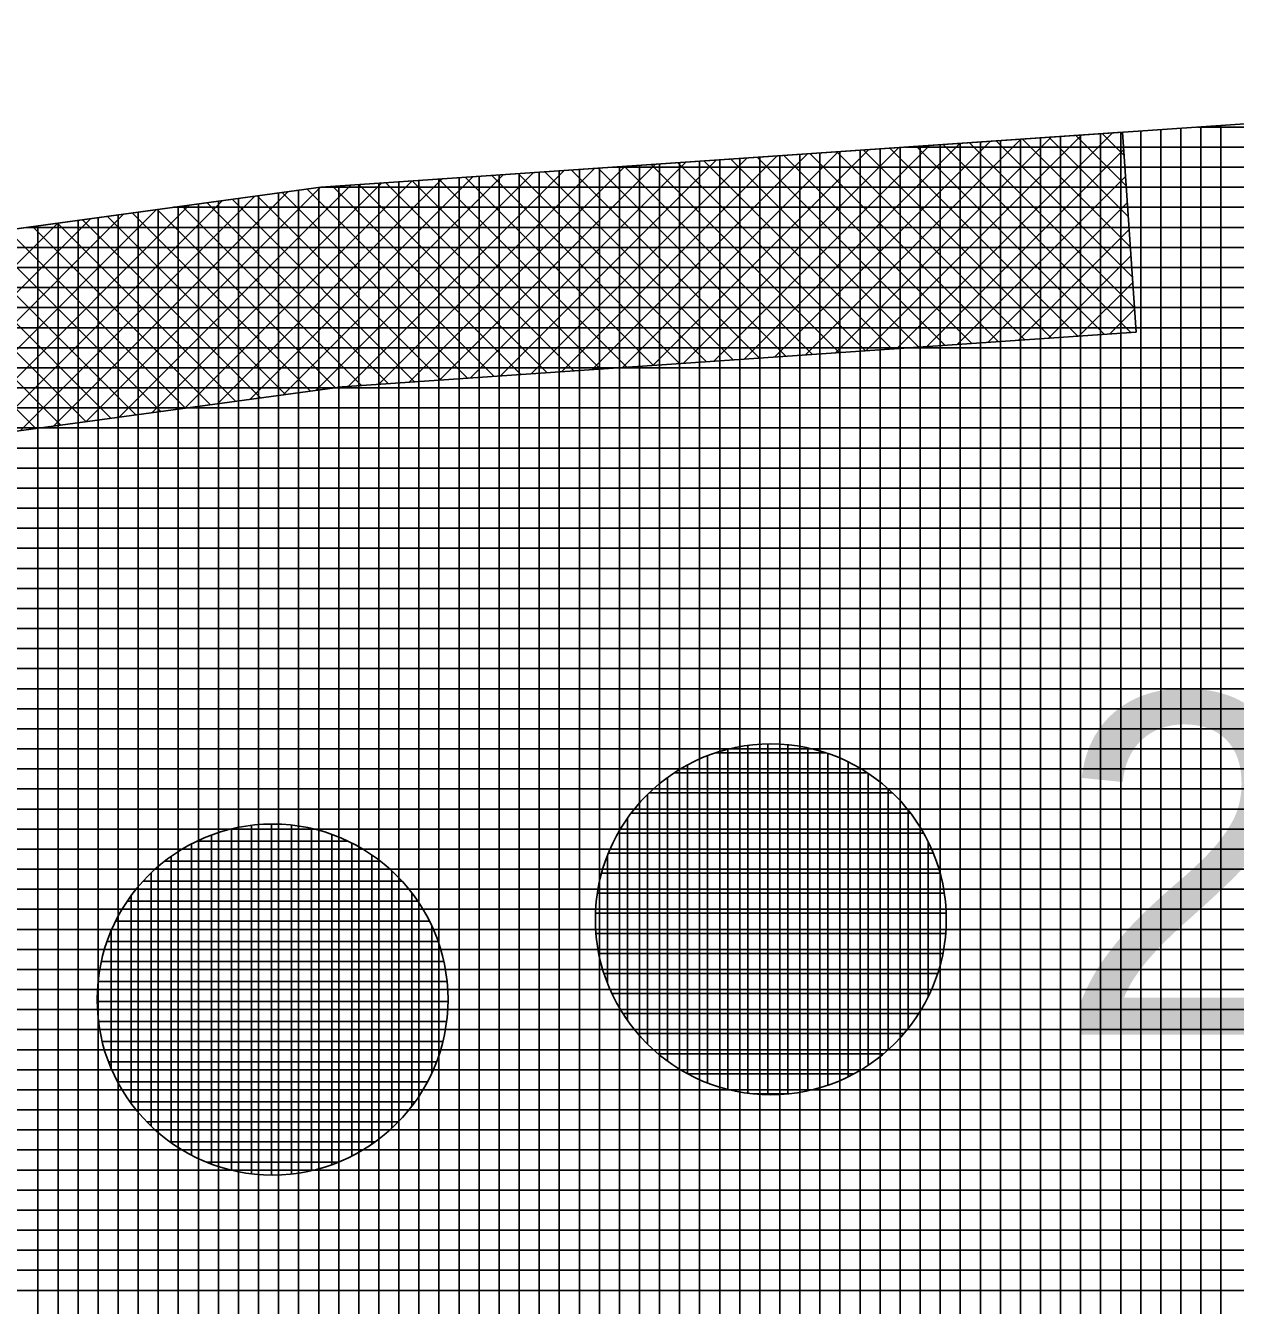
# Model space of a CAD drawing. Extents: x -565346 to -564154, y -1097386 to -1095620.
# Drawn here: x -565191.24 to -565179.18, y -1095861.49 to -1095848.73 of the extents above; entities that cross this region are included whole.
import ezdxf

# ---------------------------------------------------------------- set-up
doc = ezdxf.new("R2010")
doc.units = 0
for name, color, linetype in [('Vrstva 13', 7, 'Continuous'), ('Vrstva 18', 7, 'Continuous'), ('Vrstva 41', 7, 'Continuous'), ('Vrstva 42', 7, 'Continuous'), ('Vrstva 43', 7, 'Continuous'), ('Vrstva 44', 7, 'Continuous')]:
    doc.layers.add(name, color=color, linetype=linetype)

msp = doc.modelspace()

# ---------------------------------------------------------------- linework, layer by layer
at = {"layer": 'Vrstva 13'}
for p, q in [((-565188.3, -1095850.34), (-565130.42, -1095846.37)), ((-565231.27, -1095856.19), (-565188.3, -1095850.34))]:
    msp.add_line(p, q, dxfattribs=at)
at = {"layer": 'Vrstva 41'}
for p, q in [((-565181.317, -1095849.861), (-565183.469, -1095852.013)), ((-565181.014, -1095849.84), (-565183.165, -1095851.992)), ((-565180.71, -1095849.819), (-565182.862, -1095851.971)), ((-565180.406, -1095849.799), (-565182.558, -1095851.95)), ((-565180.224, -1095850.934), (-565181.298, -1095849.86)), ((-565180.245, -1095850.63), (-565181.034, -1095849.842)), ((-565180.266, -1095850.326), (-565180.769, -1095849.823)), ((-565180.287, -1095850.023), (-565180.504, -1095849.805)), ((-565183.139, -1095849.986), (-565185.291, -1095852.138)), ((-565182.836, -1095849.965), (-565184.988, -1095852.117)), ((-565182.532, -1095849.944), (-565184.684, -1095852.096)), ((-565182.228, -1095849.924), (-565184.38, -1095852.075)), ((-565181.925, -1095849.903), (-565184.077, -1095852.055)), ((-565181.621, -1095849.882), (-565183.773, -1095852.034)), ((-565181.276, -1095851.862), (-565183.151, -1095849.987)), ((-565181.011, -1095851.844), (-565182.886, -1095849.969)), ((-565180.746, -1095851.826), (-565182.622, -1095849.951)), ((-565180.482, -1095851.808), (-565182.357, -1095849.932)), ((-565180.291, -1095849.966), (-565182.254, -1095851.929)), ((-565180.217, -1095851.79), (-565182.092, -1095849.914)), ((-565180.183, -1095851.541), (-565181.828, -1095849.896)), ((-565180.204, -1095851.237), (-565181.563, -1095849.878)), ((-565184.961, -1095850.111), (-565187.114, -1095852.263)), ((-565184.658, -1095850.09), (-565186.81, -1095852.242)), ((-565184.354, -1095850.069), (-565186.506, -1095852.221)), ((-565184.05, -1095850.049), (-565186.202, -1095852.201)), ((-565183.747, -1095850.028), (-565185.899, -1095852.18)), ((-565183.443, -1095850.007), (-565185.595, -1095852.159)), ((-565183.128, -1095851.989), (-565185.004, -1095850.114)), ((-565182.864, -1095851.971), (-565184.739, -1095850.096)), ((-565182.599, -1095851.953), (-565184.475, -1095850.078)), ((-565182.334, -1095851.935), (-565184.21, -1095850.059)), ((-565182.07, -1095851.917), (-565183.945, -1095850.041)), ((-565181.805, -1095851.899), (-565183.68, -1095850.023)), ((-565181.54, -1095851.88), (-565183.416, -1095850.005)), ((-565186.783, -1095850.236), (-565189.002, -1095852.454)), ((-565186.48, -1095850.215), (-565188.674, -1095852.41)), ((-565186.176, -1095850.194), (-565188.347, -1095852.365)), ((-565185.872, -1095850.173), (-565188.025, -1095852.326)), ((-565185.569, -1095850.153), (-565187.721, -1095852.305)), ((-565185.265, -1095850.132), (-565187.417, -1095852.284)), ((-565184.981, -1095852.117), (-565186.857, -1095850.241)), ((-565184.716, -1095852.099), (-565186.592, -1095850.223)), ((-565184.452, -1095852.08), (-565186.327, -1095850.205)), ((-565184.187, -1095852.062), (-565186.063, -1095850.187)), ((-565183.922, -1095852.044), (-565185.798, -1095850.168)), ((-565183.658, -1095852.026), (-565185.533, -1095850.15)), ((-565183.393, -1095852.008), (-565185.269, -1095850.132)), ((-565180.273, -1095850.231), (-565181.951, -1095851.909)), ((-565188.302, -1095850.34), (-565190.638, -1095852.677)), ((-565187.998, -1095850.319), (-565190.311, -1095852.632)), ((-565187.694, -1095850.298), (-565189.984, -1095852.588)), ((-565187.391, -1095850.278), (-565189.656, -1095852.543)), ((-565187.087, -1095850.257), (-565189.329, -1095852.499)), ((-565186.569, -1095852.226), (-565188.436, -1095850.359)), ((-565186.304, -1095852.208), (-565188.18, -1095850.332)), ((-565186.04, -1095852.189), (-565187.915, -1095850.314)), ((-565185.775, -1095852.171), (-565187.651, -1095850.295)), ((-565185.51, -1095852.153), (-565187.386, -1095850.277)), ((-565185.246, -1095852.135), (-565187.121, -1095850.259)), ((-565189.284, -1095850.474), (-565191.62, -1095852.81)), ((-565188.957, -1095850.429), (-565191.293, -1095852.765)), ((-565188.629, -1095850.385), (-565190.965, -1095852.721)), ((-565187.628, -1095852.298), (-565189.432, -1095850.494)), ((-565187.363, -1095852.28), (-565189.183, -1095850.46)), ((-565187.098, -1095852.262), (-565188.934, -1095850.426)), ((-565186.834, -1095852.244), (-565188.685, -1095850.392)), ((-565180.255, -1095850.495), (-565181.647, -1095851.888)), ((-565190.266, -1095850.608), (-565192.602, -1095852.943)), ((-565189.939, -1095850.563), (-565192.275, -1095852.899)), ((-565189.612, -1095850.519), (-565191.947, -1095852.854)), ((-565188.402, -1095852.373), (-565190.179, -1095850.596)), ((-565188.153, -1095852.339), (-565189.93, -1095850.562)), ((-565187.892, -1095852.317), (-565189.681, -1095850.528)), ((-565190.921, -1095850.697), (-565193.257, -1095853.032)), ((-565190.594, -1095850.652), (-565192.929, -1095852.988)), ((-565189.398, -1095852.508), (-565191.175, -1095850.731)), ((-565189.149, -1095852.474), (-565190.926, -1095850.697)), ((-565188.9, -1095852.44), (-565190.677, -1095850.664)), ((-565188.651, -1095852.407), (-565190.428, -1095850.63)), ((-565190.394, -1095852.643), (-565192.17, -1095850.867)), ((-565190.145, -1095852.61), (-565191.922, -1095850.833)), ((-565189.896, -1095852.576), (-565191.673, -1095850.799)), ((-565189.647, -1095852.542), (-565191.424, -1095850.765)), ((-565180.236, -1095850.76), (-565181.343, -1095851.867)), ((-565191.141, -1095852.745), (-565192.917, -1095850.969)), ((-565190.892, -1095852.711), (-565192.668, -1095850.935)), ((-565190.643, -1095852.677), (-565192.419, -1095850.901)), ((-565180.218, -1095851.025), (-565181.04, -1095851.846)), ((-565180.2, -1095851.289), (-565180.736, -1095851.825)), ((-565180.182, -1095851.554), (-565180.432, -1095851.804))]:
    msp.add_line(p, q, dxfattribs=at)
at = {"layer": 'Vrstva 42'}
msp.add_lwpolyline([(-565180.166, -1095851.786), (-565180.303, -1095849.791), (-565188.3, -1095850.34), (-565231.27, -1095856.19), (-565311.82, -1095858.04), (-565322.62, -1095856.13), (-565322.968, -1095858.099), (-565311.774, -1095860.039), (-565231.224, -1095858.189), (-565188.087, -1095852.33)], close=True, dxfattribs=at)
at = {"layer": 'Vrstva 43'}
for p, q in [((-565179.32, -1095849.724), (-565179.32, -1095865.417)), ((-565181.32, -1095849.861), (-565181.32, -1095865.641)), ((-565181.12, -1095849.848), (-565181.12, -1095865.619)), ((-565180.92, -1095849.834), (-565180.92, -1095865.596)), ((-565180.72, -1095849.82), (-565180.72, -1095865.574)), ((-565180.52, -1095849.806), (-565180.52, -1095865.551)), ((-565180.32, -1095849.793), (-565180.32, -1095865.529)), ((-565180.12, -1095849.779), (-565180.12, -1095865.507)), ((-565179.92, -1095849.765), (-565179.92, -1095865.484)), ((-565179.72, -1095849.751), (-565179.72, -1095865.462)), ((-565052.833, -1095849.74), (-565179.552, -1095849.74)), ((-565179.52, -1095849.738), (-565179.52, -1095865.44)), ((-565183.12, -1095849.985), (-565183.12, -1095865.842)), ((-565182.92, -1095849.971), (-565182.92, -1095865.82)), ((-565182.72, -1095849.957), (-565182.72, -1095865.798)), ((-565182.52, -1095849.944), (-565182.52, -1095865.775)), ((-565052.834, -1095849.94), (-565182.468, -1095849.94)), ((-565182.32, -1095849.93), (-565182.32, -1095865.753)), ((-565182.12, -1095849.916), (-565182.12, -1095865.73)), ((-565181.92, -1095849.902), (-565181.92, -1095865.708)), ((-565181.72, -1095849.889), (-565181.72, -1095865.686)), ((-565181.52, -1095849.875), (-565181.52, -1095865.663)), ((-565184.92, -1095850.108), (-565184.92, -1095866.044)), ((-565184.72, -1095850.094), (-565184.72, -1095866.021)), ((-565184.52, -1095850.081), (-565184.52, -1095865.999)), ((-565184.32, -1095850.067), (-565184.32, -1095865.977)), ((-565184.12, -1095850.053), (-565184.12, -1095865.954)), ((-565183.92, -1095850.04), (-565183.92, -1095865.932)), ((-565183.72, -1095850.026), (-565183.72, -1095865.909)), ((-565183.52, -1095850.012), (-565183.52, -1095865.887)), ((-565183.32, -1095849.998), (-565183.32, -1095865.865)), ((-565186.92, -1095850.245), (-565186.92, -1095866.267)), ((-565186.72, -1095850.232), (-565186.72, -1095866.245)), ((-565186.52, -1095850.218), (-565186.52, -1095866.223)), ((-565186.32, -1095850.204), (-565186.32, -1095866.2)), ((-565186.12, -1095850.19), (-565186.12, -1095866.178)), ((-565185.92, -1095850.177), (-565185.92, -1095866.155)), ((-565185.72, -1095850.163), (-565185.72, -1095866.133)), ((-565185.52, -1095850.149), (-565185.52, -1095866.111)), ((-565052.835, -1095850.14), (-565185.384, -1095850.14)), ((-565185.32, -1095850.136), (-565185.32, -1095866.088)), ((-565185.12, -1095850.122), (-565185.12, -1095866.066)), ((-565188.52, -1095850.37), (-565188.52, -1095866.446)), ((-565188.32, -1095850.343), (-565188.32, -1095866.424)), ((-565052.836, -1095850.34), (-565188.3, -1095850.34)), ((-565188.12, -1095850.328), (-565188.12, -1095866.402)), ((-565187.92, -1095850.314), (-565187.92, -1095866.379)), ((-565187.72, -1095850.3), (-565187.72, -1095866.357)), ((-565187.52, -1095850.286), (-565187.52, -1095866.334)), ((-565187.32, -1095850.273), (-565187.32, -1095866.312)), ((-565187.12, -1095850.259), (-565187.12, -1095866.29)), ((-565189.32, -1095850.479), (-565189.32, -1095866.536)), ((-565189.12, -1095850.452), (-565189.12, -1095866.513)), ((-565188.92, -1095850.424), (-565188.92, -1095866.491)), ((-565188.72, -1095850.397), (-565188.72, -1095866.469)), ((-565190.32, -1095850.615), (-565190.32, -1095866.648)), ((-565190.12, -1095850.588), (-565190.12, -1095866.625)), ((-565189.92, -1095850.561), (-565189.92, -1095866.603)), ((-565052.837, -1095850.54), (-565189.769, -1095850.54)), ((-565189.72, -1095850.533), (-565189.72, -1095866.581)), ((-565189.52, -1095850.506), (-565189.52, -1095866.558)), ((-565052.838, -1095850.74), (-565191.238, -1095850.74)), ((-565191.12, -1095850.724), (-565191.12, -1095866.737)), ((-565190.92, -1095850.697), (-565190.92, -1095866.715)), ((-565190.72, -1095850.669), (-565190.72, -1095866.692)), ((-565190.52, -1095850.642), (-565190.52, -1095866.67)), ((-565052.838, -1095850.94), (-565192.707, -1095850.94)), ((-565052.839, -1095851.14), (-565194.176, -1095851.14)), ((-565053.466, -1095851.34), (-565195.645, -1095851.34)), ((-565055.254, -1095851.54), (-565197.114, -1095851.54)), ((-565057.042, -1095851.74), (-565198.583, -1095851.74)), ((-565058.83, -1095851.94), (-565200.052, -1095851.94)), ((-565060.618, -1095852.14), (-565201.522, -1095852.14)), ((-565062.406, -1095852.34), (-565202.991, -1095852.34)), ((-565064.194, -1095852.54), (-565204.46, -1095852.54)), ((-565065.982, -1095852.74), (-565205.929, -1095852.74)), ((-565067.77, -1095852.94), (-565207.398, -1095852.94)), ((-565069.558, -1095853.14), (-565208.867, -1095853.14)), ((-565071.346, -1095853.34), (-565210.336, -1095853.34)), ((-565073.134, -1095853.54), (-565211.805, -1095853.54)), ((-565074.922, -1095853.74), (-565213.274, -1095853.74)), ((-565076.711, -1095853.94), (-565214.743, -1095853.94)), ((-565078.499, -1095854.14), (-565216.212, -1095854.14)), ((-565080.287, -1095854.34), (-565217.681, -1095854.34)), ((-565082.075, -1095854.54), (-565219.15, -1095854.54)), ((-565083.863, -1095854.74), (-565220.619, -1095854.74)), ((-565085.651, -1095854.94), (-565222.088, -1095854.94)), ((-565087.439, -1095855.14), (-565223.557, -1095855.14)), ((-565089.227, -1095855.34), (-565225.027, -1095855.34)), ((-565091.015, -1095855.54), (-565226.496, -1095855.54)), ((-565092.803, -1095855.74), (-565227.965, -1095855.74)), ((-565094.591, -1095855.94), (-565229.434, -1095855.94)), ((-565096.379, -1095856.14), (-565230.903, -1095856.14)), ((-565098.167, -1095856.34), (-565237.801, -1095856.34)), ((-565099.955, -1095856.54), (-565246.509, -1095856.54)), ((-565101.743, -1095856.74), (-565255.217, -1095856.74)), ((-565103.531, -1095856.94), (-565263.925, -1095856.94)), ((-565105.319, -1095857.14), (-565272.634, -1095857.14)), ((-565107.107, -1095857.34), (-565281.342, -1095857.34)), ((-565108.895, -1095857.54), (-565290.05, -1095857.54)), ((-565110.683, -1095857.74), (-565298.758, -1095857.74)), ((-565112.472, -1095857.94), (-565307.466, -1095857.94)), ((-565114.26, -1095858.14), (-565322.58, -1095858.14)), ((-565116.048, -1095858.34), (-565322.576, -1095858.34)), ((-565117.836, -1095858.54), (-565322.572, -1095858.54)), ((-565119.624, -1095858.74), (-565322.568, -1095858.74)), ((-565121.412, -1095858.94), (-565322.564, -1095858.94)), ((-565123.2, -1095859.14), (-565322.56, -1095859.14)), ((-565124.988, -1095859.34), (-565322.556, -1095859.34)), ((-565126.776, -1095859.54), (-565322.552, -1095859.54)), ((-565128.564, -1095859.74), (-565322.548, -1095859.74)), ((-565130.352, -1095859.94), (-565322.544, -1095859.94)), ((-565132.14, -1095860.14), (-565322.541, -1095860.14)), ((-565133.928, -1095860.34), (-565322.537, -1095860.34)), ((-565135.716, -1095860.54), (-565322.533, -1095860.54)), ((-565137.504, -1095860.74), (-565322.529, -1095860.74)), ((-565139.292, -1095860.94), (-565322.525, -1095860.94)), ((-565141.08, -1095861.14), (-565322.521, -1095861.14)), ((-565142.868, -1095861.34), (-565322.517, -1095861.34))]:
    msp.add_line(p, q, dxfattribs=at)
msp.add_lwpolyline([(-565311.82, -1095858.04), (-565322.62, -1095856.13), (-565322.28, -1095873.28), (-565318.28, -1095873.19), (-565230.93, -1095871.19), (-565052.84, -1095851.27), (-565052.77, -1095836.13), (-565130.42, -1095846.37), (-565188.3, -1095850.34), (-565231.27, -1095856.19)], close=True, dxfattribs=at)
at = {"layer": 'Vrstva 44'}
for p, q in [((-565184.358, -1095855.98), (-565183.26, -1095855.98)), ((-565184.24, -1095855.945), (-565184.24, -1095859.335)), ((-565184.04, -1095855.907), (-565184.04, -1095859.374)), ((-565183.84, -1095855.892), (-565183.84, -1095859.389)), ((-565183.64, -1095855.899), (-565183.64, -1095859.38)), ((-565183.44, -1095855.93), (-565183.44, -1095859.348)), ((-565183.24, -1095855.987), (-565183.24, -1095859.293)), ((-565184.64, -1095856.101), (-565184.64, -1095859.179)), ((-565184.44, -1095856.007), (-565184.44, -1095859.272)), ((-565183.04, -1095856.071), (-565183.04, -1095859.211)), ((-565184.84, -1095856.227), (-565184.84, -1095859.052)), ((-565184.772, -1095856.18), (-565182.846, -1095856.18)), ((-565182.84, -1095856.183), (-565182.84, -1095859.094)), ((-565182.64, -1095856.341), (-565182.64, -1095858.941)), ((-565185.04, -1095856.398), (-565185.04, -1095858.883)), ((-565185.023, -1095856.38), (-565182.597, -1095856.38)), ((-565185.201, -1095856.58), (-565182.42, -1095856.58)), ((-565182.44, -1095856.554), (-565182.44, -1095858.726)), ((-565189.19, -1095856.741), (-565189.19, -1095860.141)), ((-565188.99, -1095856.705), (-565188.99, -1095860.177)), ((-565188.79, -1095856.691), (-565188.79, -1095860.189)), ((-565188.59, -1095856.7), (-565188.59, -1095860.178)), ((-565188.39, -1095856.735), (-565188.39, -1095860.144)), ((-565185.24, -1095856.633), (-565185.24, -1095858.649)), ((-565189.529, -1095856.86), (-565188.032, -1095856.86)), ((-565189.39, -1095856.801), (-565189.39, -1095860.079)), ((-565188.19, -1095856.795), (-565188.19, -1095860.087)), ((-565187.99, -1095856.88), (-565187.99, -1095860)), ((-565185.333, -1095856.78), (-565182.287, -1095856.78)), ((-565182.24, -1095856.871), (-565182.24, -1095858.412)), ((-565189.59, -1095856.89), (-565189.59, -1095859.991)), ((-565187.79, -1095856.998), (-565187.79, -1095859.881)), ((-565185.44, -1095857.008), (-565185.44, -1095858.271)), ((-565185.429, -1095856.98), (-565182.191, -1095856.98)), ((-565189.855, -1095857.06), (-565187.706, -1095857.06)), ((-565189.79, -1095857.013), (-565189.79, -1095859.867)), ((-565190.071, -1095857.26), (-565187.49, -1095857.26)), ((-565189.99, -1095857.177), (-565189.99, -1095859.704)), ((-565187.59, -1095857.159), (-565187.59, -1095859.722)), ((-565185.497, -1095857.18), (-565182.124, -1095857.18)), ((-565187.39, -1095857.38), (-565187.39, -1095859.502)), ((-565185.54, -1095857.38), (-565182.081, -1095857.38)), ((-565190.228, -1095857.46), (-565187.331, -1095857.46)), ((-565190.19, -1095857.404), (-565190.19, -1095859.474)), ((-565185.558, -1095857.58), (-565182.062, -1095857.58)), ((-565190.39, -1095857.759), (-565190.39, -1095859.122)), ((-565190.345, -1095857.66), (-565187.216, -1095857.66)), ((-565187.19, -1095857.712), (-565187.19, -1095859.168)), ((-565190.431, -1095857.86), (-565187.131, -1095857.86)), ((-565185.552, -1095857.78), (-565182.066, -1095857.78)), ((-565185.525, -1095857.98), (-565182.095, -1095857.98)), ((-565190.487, -1095858.06), (-565187.072, -1095858.06)), ((-565190.519, -1095858.26), (-565187.041, -1095858.26)), ((-565185.474, -1095858.18), (-565182.147, -1095858.18)), ((-565185.395, -1095858.38), (-565182.225, -1095858.38)), ((-565190.528, -1095858.46), (-565187.032, -1095858.46)), ((-565190.515, -1095858.66), (-565187.046, -1095858.66)), ((-565185.284, -1095858.58), (-565182.335, -1095858.58)), ((-565185.138, -1095858.78), (-565182.484, -1095858.78)), ((-565190.478, -1095858.86), (-565187.082, -1095858.86)), ((-565184.933, -1095858.98), (-565182.687, -1095858.98)), ((-565190.415, -1095859.06), (-565187.144, -1095859.06)), ((-565184.639, -1095859.18), (-565182.983, -1095859.18)), ((-565190.324, -1095859.26), (-565187.236, -1095859.26)), ((-565183.982, -1095859.38), (-565183.64, -1095859.38)), ((-565190.201, -1095859.46), (-565187.36, -1095859.46)), ((-565190.032, -1095859.66), (-565187.528, -1095859.66)), ((-565189.799, -1095859.86), (-565187.759, -1095859.86)), ((-565189.441, -1095860.06), (-565188.123, -1095860.06))]:
    msp.add_line(p, q, dxfattribs=at)
for centre in [(-565183.81, -1095857.64), (-565188.78, -1095858.44)]:
    msp.add_circle(centre, 1.75, dxfattribs=at)

# ---------------------------------------------------------------- texts
at = {"layer": 'Vrstva 18'}
msp.add_text('2425', height=3.4, dxfattribs=at).set_placement((-565180.955, -1095858.79))

doc.saveas('drawing.dxf')
